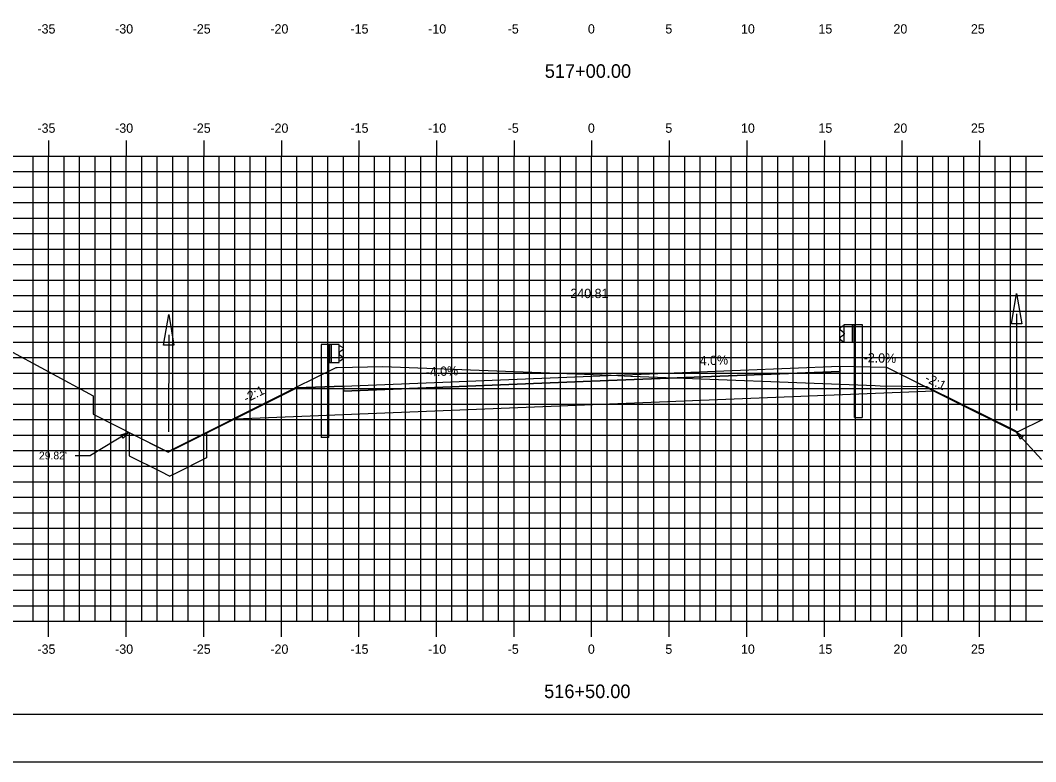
# Model space of a CAD drawing. Extents: x 1170543 to 1177585, y 609599 to 610623.
# Drawn here: x 1173546.2 to 1173611.6, y 609598.8 to 609646.6 of the extents above; entities that cross this region are included whole.
import ezdxf

# ---------------------------------------------------------------- set-up
doc = ezdxf.new("R2010")
doc.units = 0
for name, color, linetype in [('ANNOTATION', 7, 'Continuous'), ('BORDER', 7, 'Continuous'), ('D_Drainage_Ditch_Line', 7, 'Continuous'), ('D_Guardrail_Beam_Lt', 7, 'Continuous'), ('D_Guardrail_Beam_Rt', 7, 'Continuous'), ('D_Roadway_Centerline', 7, 'Continuous'), ('D_Roadway_Centerline_Text', 7, 'Continuous'), ('D_Roadway_Edge_Shoulder', 7, 'Continuous'), ('D_Roadway_Edge_TW', 7, 'Continuous'), ('D_Roadway_Pavement', 7, 'Continuous'), ('D_Roadway_SlopeLines', 7, 'Continuous'), ('D_Roadway_SubGrade', 7, 'Continuous'), ('H_V ANNOTATION', 7, 'Continuous'), ('MAJOR', 7, 'Continuous'), ('MINOR', 7, 'Continuous'), ('PATTERNING', 7, 'Continuous'), ('PLOT BOUNDARY', 7, 'Continuous'), ('S_Roadway_Centerline', 7, 'Continuous'), ('SHADING', 7, 'Continuous')]:
    doc.layers.add(name, color=color, linetype=linetype)

msp = doc.modelspace()

# ---------------------------------------------------------------- linework, layer by layer
at = {"layer": 'ANNOTATION'}
for p, q in [((1173553.175, 609620.052), (1173550.718, 609618.56)), ((1173553.202, 609620.039), (1173555.702, 609618.789)), ((1173558.202, 609620.039), (1173558.202, 609618.408)), ((1173610.412, 609620.062), (1173612.016, 609618.304)), ((1173549.718, 609618.56), (1173550.718, 609618.56)), ((1173558.202, 609618.408), (1173556.202, 609617.408)), ((1173556.202, 609617.408), (1173555.833, 609617.223))]:
    msp.add_line(p, q, dxfattribs=at)
for points in [[(1173552.682, 609619.9), (1173553.175, 609620.052), (1173552.812, 609619.686)], [(1173610.656, 609619.609), (1173610.412, 609620.062), (1173610.841, 609619.777)]]:
    msp.add_lwpolyline(points, close=True, dxfattribs=at)
msp.add_lwpolyline([(1173553.202, 609620.039), (1173553.202, 609618.539), (1173555.202, 609617.539), (1173555.833, 609617.223)], dxfattribs=at)
at = {"layer": 'BORDER'}
msp.add_line((1173508.017, 609601.872), (1173668.017, 609601.872), dxfattribs=at)
at = {"layer": 'D_Drainage_Ditch_Line'}
for p, q in [((1173610.412, 609627.705), (1173610.412, 609621.462)), ((1173555.756, 609626.331), (1173555.741, 609620.087))]:
    msp.add_line(p, q, dxfattribs=at)
for points in [[(1173610.74, 609627.049), (1173610.084, 609627.049), (1173610.412, 609629.017)], [(1173556.083, 609625.674), (1173555.427, 609625.675), (1173555.759, 609627.643)]]:
    msp.add_lwpolyline(points, close=True, dxfattribs=at)
at = {"layer": 'D_Guardrail_Beam_Lt'}
for p, q in [((1173565.588, 609625.725), (1173565.588, 609619.725)), ((1173566.059, 609625.725), (1173565.588, 609625.725)), ((1173566.746, 609625.725), (1173566.059, 609625.725)), ((1173566.059, 609625.725), (1173566.059, 609624.559)), ((1173566.121, 609625.725), (1173566.121, 609624.559)), ((1173566.226, 609625.725), (1173566.226, 609624.559)), ((1173566.746, 609624.559), (1173566.746, 609625.725)), ((1173566.746, 609625.642), (1173566.821, 609625.627)), ((1173566.836, 609625.621), (1173566.98, 609625.521)), ((1173566.751, 609625.177), (1173566.751, 609625.107)), ((1173566.98, 609625.378), (1173566.784, 609625.241)), ((1173566.784, 609625.042), (1173566.98, 609624.906)), ((1173566.98, 609624.763), (1173566.836, 609624.663)), ((1173566.059, 609624.559), (1173566.746, 609624.559)), ((1173566.08, 609619.725), (1173566.08, 609624.559)), ((1173566.821, 609624.656), (1173566.746, 609624.642)), ((1173566.08, 609619.725), (1173565.588, 609619.725))]:
    msp.add_line(p, q, dxfattribs=at)
for centre, major_axis, start_param, end_param in [((1173566.812, 609625.587), (0.0417, 0), 0.959931, 1.376053), ((1173566.93, 609625.449), (0.0877, 0), 5.323254, 7.243116), ((1173566.83, 609625.177), (-0.0789, 0), 5.323254, 6.283185), ((1173566.83, 609625.107), (-0.0789, 0), 6.283185, 7.243116), ((1173566.93, 609624.835), (0.0877, 0), 5.323254, 7.243116), ((1173566.812, 609624.697), (0.0417, 0), 4.907132, 5.323254)]:
    msp.add_ellipse(centre, major_axis=major_axis, ratio=0.995501, start_param=start_param, end_param=end_param, dxfattribs=at)
at = {"layer": 'D_Guardrail_Beam_Rt'}
for p, q in [((1173599.198, 609626.901), (1173599.055, 609626.801)), ((1173599.288, 609626.922), (1173599.214, 609626.907)), ((1173599.288, 609627.005), (1173599.976, 609627.005)), ((1173599.288, 609625.839), (1173599.288, 609627.005)), ((1173599.809, 609627.005), (1173599.809, 609625.839)), ((1173599.913, 609627.005), (1173599.913, 609625.839)), ((1173599.976, 609627.005), (1173600.446, 609627.005)), ((1173599.976, 609627.005), (1173599.976, 609625.839)), ((1173600.446, 609627.005), (1173600.446, 609621.005)), ((1173599.055, 609626.658), (1173599.25, 609626.521)), ((1173599.25, 609626.322), (1173599.055, 609626.186)), ((1173599.284, 609626.457), (1173599.284, 609626.387)), ((1173599.055, 609626.043), (1173599.198, 609625.943)), ((1173599.214, 609625.936), (1173599.288, 609625.922)), ((1173599.976, 609625.839), (1173599.288, 609625.839)), ((1173599.955, 609621.005), (1173599.955, 609625.839)), ((1173599.955, 609621.005), (1173600.446, 609621.005))]:
    msp.add_line(p, q, dxfattribs=at)
for centre, major_axis, start_param, end_param in [((1173599.105, 609626.729), (-0.0877, 0), 5.323254, 7.243116), ((1173599.222, 609626.867), (-0.0417, 0), 4.907132, 5.323254), ((1173599.105, 609626.115), (-0.0877, 0), 5.323254, 7.243116), ((1173599.205, 609626.457), (0.0789, 0), 0, 0.959931), ((1173599.205, 609626.387), (0.0789, 0), 5.323254, 6.283185), ((1173599.222, 609625.977), (-0.0417, 0), 0.959931, 1.376053)]:
    msp.add_ellipse(centre, major_axis=major_axis, ratio=0.995501, start_param=start_param, end_param=end_param, dxfattribs=at)
at = {"layer": 'D_Roadway_Centerline'}
msp.add_lwpolyline([(1173555.729, 609618.775), (1173558.945, 609620.383), (1173564.017, 609622.92), (1173567.017, 609623.04), (1173583.017, 609623.68), (1173599.017, 609624.32), (1173602.017, 609624.26), (1173606.005, 609622.266), (1173610.412, 609620.062)], dxfattribs=at)
at = {"layer": 'D_Roadway_Edge_Shoulder'}
for points in [[(1173599.017, 609624.32), (1173599.017, 609623.986)], [(1173567.017, 609623.04), (1173567.017, 609622.706)]]:
    msp.add_lwpolyline(points, dxfattribs=at)
at = {"layer": 'D_Roadway_Edge_TW'}
msp.add_lwpolyline([(1173567.017, 609622.706), (1173567.017, 609623.04), (1173583.017, 609623.68), (1173599.017, 609624.32), (1173599.017, 609623.986), (1173583.017, 609623.346)], close=True, dxfattribs=at)
at = {"layer": 'D_Roadway_Pavement'}
msp.add_lwpolyline([(1173567.017, 609622.706), (1173567.017, 609622.706), (1173583.017, 609623.346), (1173599.017, 609623.986), (1173599.017, 609623.986), (1173583.017, 609623.346)], close=True, dxfattribs=at)
for points in [[(1173599.017, 609623.986), (1173599.017, 609623.986)], [(1173599.017, 609623.986), (1173599.017, 609623.986)], [(1173567.017, 609622.706), (1173567.017, 609622.706)], [(1173567.017, 609622.706), (1173567.017, 609622.706)]]:
    msp.add_lwpolyline(points, dxfattribs=at)
at = {"layer": 'D_Roadway_SlopeLines'}
for p, q in [((1173610.468, 609620.09), (1173610.412, 609620.062)), ((1173555.675, 609618.802), (1173555.729, 609618.775))]:
    msp.add_line(p, q, dxfattribs=at)
for points in [[(1173602.017, 609624.26), (1173610.412, 609620.062)], [(1173564.017, 609622.92), (1173555.729, 609618.775)]]:
    msp.add_lwpolyline(points, dxfattribs=at)
at = {"layer": 'D_Roadway_SubGrade'}
for points in [[(1173599.017, 609622.486), (1173599.017, 609624.32), (1173602.017, 609624.26), (1173605.079, 609622.729)], [(1173567.017, 609621.206), (1173567.017, 609622.706), (1173583.017, 609623.346), (1173599.017, 609623.986), (1173599.017, 609622.486)], [(1173567.017, 609621.206), (1173567.017, 609623.04), (1173564.017, 609622.92), (1173560.032, 609620.927)]]:
    msp.add_lwpolyline(points, dxfattribs=at)
at = {"layer": 'MAJOR'}
for p, q in [((1173548.017, 609638.874), (1173548.017, 609637.872)), ((1173553.017, 609638.874), (1173553.017, 609637.872)), ((1173558.017, 609638.874), (1173558.017, 609637.872)), ((1173563.017, 609638.874), (1173563.017, 609637.872)), ((1173568.017, 609638.874), (1173568.017, 609637.872)), ((1173573.017, 609638.874), (1173573.017, 609637.872)), ((1173578.017, 609638.874), (1173578.017, 609637.872)), ((1173583.017, 609638.874), (1173583.017, 609637.872)), ((1173588.017, 609638.874), (1173588.017, 609637.872)), ((1173593.017, 609638.874), (1173593.017, 609637.872)), ((1173598.017, 609638.874), (1173598.017, 609637.872)), ((1173603.017, 609638.874), (1173603.017, 609637.872)), ((1173608.017, 609638.874), (1173608.017, 609637.872)), ((1173513.017, 609637.872), (1173653.017, 609637.872)), ((1173513.017, 609637.872), (1173653.017, 609637.872)), ((1173548.017, 609607.872), (1173548.017, 609637.872)), ((1173553.017, 609607.872), (1173553.017, 609637.872)), ((1173558.017, 609607.872), (1173558.017, 609637.872)), ((1173563.017, 609607.872), (1173563.017, 609637.872)), ((1173568.017, 609607.872), (1173568.017, 609637.872)), ((1173573.017, 609607.872), (1173573.017, 609637.872)), ((1173578.017, 609607.872), (1173578.017, 609637.872)), ((1173583.017, 609607.872), (1173583.017, 609637.872)), ((1173588.017, 609607.872), (1173588.017, 609637.872)), ((1173593.017, 609607.872), (1173593.017, 609637.872)), ((1173598.017, 609607.872), (1173598.017, 609637.872)), ((1173603.017, 609607.872), (1173603.017, 609637.872)), ((1173608.017, 609607.872), (1173608.017, 609637.872)), ((1173513.017, 609632.872), (1173653.017, 609632.872)), ((1173513.017, 609627.872), (1173653.017, 609627.872)), ((1173513.017, 609622.872), (1173653.017, 609622.872)), ((1173513.017, 609617.872), (1173653.017, 609617.872)), ((1173513.017, 609612.872), (1173653.017, 609612.872)), ((1173513.017, 609607.872), (1173653.017, 609607.872)), ((1173513.017, 609607.872), (1173653.017, 609607.872)), ((1173548.017, 609606.87), (1173548.017, 609607.872)), ((1173553.017, 609606.87), (1173553.017, 609607.872)), ((1173558.017, 609606.87), (1173558.017, 609607.872)), ((1173563.017, 609606.87), (1173563.017, 609607.872)), ((1173568.017, 609606.87), (1173568.017, 609607.872)), ((1173573.017, 609606.87), (1173573.017, 609607.872)), ((1173578.017, 609606.87), (1173578.017, 609607.872)), ((1173583.017, 609606.87), (1173583.017, 609607.872)), ((1173588.017, 609606.87), (1173588.017, 609607.872)), ((1173593.017, 609606.87), (1173593.017, 609607.872)), ((1173598.017, 609606.87), (1173598.017, 609607.872)), ((1173603.017, 609606.87), (1173603.017, 609607.872)), ((1173608.017, 609606.87), (1173608.017, 609607.872))]:
    msp.add_line(p, q, dxfattribs=at)
at = {"layer": 'MINOR'}
for p, q in [((1173547.017, 609607.872), (1173547.017, 609637.872)), ((1173549.017, 609607.872), (1173549.017, 609637.872)), ((1173550.017, 609607.872), (1173550.017, 609637.872)), ((1173551.017, 609607.872), (1173551.017, 609637.872)), ((1173552.017, 609607.872), (1173552.017, 609637.872)), ((1173554.017, 609607.872), (1173554.017, 609637.872)), ((1173555.017, 609607.872), (1173555.017, 609637.872)), ((1173556.017, 609607.872), (1173556.017, 609637.872)), ((1173557.017, 609607.872), (1173557.017, 609637.872)), ((1173559.017, 609607.872), (1173559.017, 609637.872)), ((1173560.017, 609607.872), (1173560.017, 609637.872)), ((1173561.017, 609607.872), (1173561.017, 609637.872)), ((1173562.017, 609607.872), (1173562.017, 609637.872)), ((1173564.017, 609607.872), (1173564.017, 609637.872)), ((1173565.017, 609607.872), (1173565.017, 609637.872)), ((1173566.017, 609607.872), (1173566.017, 609637.872)), ((1173567.017, 609607.872), (1173567.017, 609637.872)), ((1173569.017, 609607.872), (1173569.017, 609637.872)), ((1173570.017, 609607.872), (1173570.017, 609637.872)), ((1173571.017, 609607.872), (1173571.017, 609637.872)), ((1173572.017, 609607.872), (1173572.017, 609637.872)), ((1173574.017, 609607.872), (1173574.017, 609637.872)), ((1173575.017, 609607.872), (1173575.017, 609637.872)), ((1173576.017, 609607.872), (1173576.017, 609637.872)), ((1173577.017, 609607.872), (1173577.017, 609637.872)), ((1173579.017, 609607.872), (1173579.017, 609637.872)), ((1173580.017, 609607.872), (1173580.017, 609637.872)), ((1173581.017, 609607.872), (1173581.017, 609637.872)), ((1173582.017, 609607.872), (1173582.017, 609637.872)), ((1173584.017, 609607.872), (1173584.017, 609637.872)), ((1173585.017, 609607.872), (1173585.017, 609637.872)), ((1173586.017, 609607.872), (1173586.017, 609637.872)), ((1173587.017, 609607.872), (1173587.017, 609637.872)), ((1173589.017, 609607.872), (1173589.017, 609637.872)), ((1173590.017, 609607.872), (1173590.017, 609637.872)), ((1173591.017, 609607.872), (1173591.017, 609637.872)), ((1173592.017, 609607.872), (1173592.017, 609637.872)), ((1173594.017, 609607.872), (1173594.017, 609637.872)), ((1173595.017, 609607.872), (1173595.017, 609637.872)), ((1173596.017, 609607.872), (1173596.017, 609637.872)), ((1173597.017, 609607.872), (1173597.017, 609637.872)), ((1173599.017, 609607.872), (1173599.017, 609637.872)), ((1173600.017, 609607.872), (1173600.017, 609637.872)), ((1173601.017, 609607.872), (1173601.017, 609637.872)), ((1173602.017, 609607.872), (1173602.017, 609637.872)), ((1173604.017, 609607.872), (1173604.017, 609637.872)), ((1173605.017, 609607.872), (1173605.017, 609637.872)), ((1173606.017, 609607.872), (1173606.017, 609637.872)), ((1173607.017, 609607.872), (1173607.017, 609637.872)), ((1173609.017, 609607.872), (1173609.017, 609637.872)), ((1173610.017, 609607.872), (1173610.017, 609637.872)), ((1173611.017, 609607.872), (1173611.017, 609637.872)), ((1173513.017, 609636.872), (1173653.017, 609636.872)), ((1173513.017, 609635.872), (1173653.017, 609635.872)), ((1173513.017, 609634.872), (1173653.017, 609634.872)), ((1173513.017, 609633.872), (1173653.017, 609633.872)), ((1173513.017, 609631.872), (1173653.017, 609631.872)), ((1173513.017, 609630.872), (1173653.017, 609630.872)), ((1173513.017, 609629.872), (1173653.017, 609629.872)), ((1173513.017, 609628.872), (1173653.017, 609628.872)), ((1173513.017, 609626.872), (1173653.017, 609626.872)), ((1173513.017, 609625.872), (1173653.017, 609625.872)), ((1173513.017, 609624.872), (1173653.017, 609624.872)), ((1173513.017, 609623.872), (1173653.017, 609623.872)), ((1173513.017, 609621.872), (1173653.017, 609621.872)), ((1173513.017, 609620.872), (1173653.017, 609620.872)), ((1173513.017, 609619.872), (1173653.017, 609619.872)), ((1173513.017, 609618.872), (1173653.017, 609618.872)), ((1173513.017, 609616.872), (1173653.017, 609616.872)), ((1173513.017, 609615.872), (1173653.017, 609615.872)), ((1173513.017, 609614.872), (1173653.017, 609614.872)), ((1173513.017, 609613.872), (1173653.017, 609613.872)), ((1173513.017, 609611.872), (1173653.017, 609611.872)), ((1173513.017, 609610.872), (1173653.017, 609610.872)), ((1173513.017, 609609.872), (1173653.017, 609609.872)), ((1173513.017, 609608.872), (1173653.017, 609608.872))]:
    msp.add_line(p, q, dxfattribs=at)
at = {"layer": 'PATTERNING'}
msp.add_lwpolyline([(1173555.702, 609618.789), (1173557.702, 609619.789), (1173558.202, 609620.039)], dxfattribs=at)
at = {"layer": 'PLOT BOUNDARY'}
msp.add_lwpolyline([(1173499.924, 609598.813), (1173669.924, 609598.813), (1173669.924, 609708.813), (1173499.924, 609708.813)], close=True, dxfattribs=at)
at = {"layer": 'S_Roadway_Centerline'}
msp.add_lwpolyline([(1173542.304, 609627.048), (1173550.884, 609622.403), (1173550.892, 609621.465), (1173550.895, 609621.221), (1173555.201, 609619.041), (1173555.675, 609618.802), (1173563.824, 609622.879), (1173563.938, 609622.936), (1173566.553, 609624.243), (1173566.616, 609624.244), (1173569.556, 609624.305), (1173584.258, 609623.73), (1173584.26, 609623.73), (1173584.272, 609623.73), (1173585.554, 609623.68), (1173585.578, 609623.679), (1173601.287, 609623.069), (1173601.616, 609623.056), (1173604.549, 609623), (1173604.623, 609622.999), (1173604.714, 609622.954), (1173610.236, 609620.205), (1173610.468, 609620.09), (1173619.178, 609624.388)], dxfattribs=at)
at = {"layer": 'SHADING'}
msp.add_line((1173560.032, 609620.927), (1173605.079, 609622.729), dxfattribs=at)

# ---------------------------------------------------------------- texts
at = {"layer": 'ANNOTATION'}
for s, rotation, p in [('4.0%', 2.29061, (1173589.994, 609624.359)), ('-2.0%', 358.85424, (1173600.546, 609624.571)), ('-4.0%', 2.29061, (1173572.333, 609623.653)), ('-2:1', 333.43495, (1173604.444, 609623.36)), ('-2:1', 26.56505, (1173560.765, 609621.945))]:
    msp.add_text(s, height=0.6, rotation=rotation, dxfattribs=at).set_placement(p)
msp.add_text("29.82'", height=0.5, dxfattribs=at).set_placement((1173547.394, 609618.31))
at = {"layer": 'D_Roadway_Centerline'}
for s, p in [('C', (1173583.012, 609623.68)), ('L', (1173583.017, 609623.672))]:
    msp.add_text(s, height=0.0146, dxfattribs=at).set_placement(p)
at = {"layer": 'D_Roadway_Centerline_Text'}
msp.add_text('240.81', height=0.6, dxfattribs=at).set_placement((1173581.647, 609628.712))
at = {"layer": 'H_V ANNOTATION'}
for s, height, p in [('-35', 0.6, (1173547.297, 609645.772)), ('-30', 0.6, (1173552.305, 609645.772)), ('-25', 0.6, (1173557.303, 609645.772)), ('-20', 0.6, (1173562.311, 609645.772)), ('-15', 0.6, (1173567.474, 609645.772)), ('-10', 0.6, (1173572.482, 609645.772)), ('-5', 0.6, (1173577.608, 609645.772)), ('0', 0.6, (1173582.776, 609645.772)), ('5', 0.6, (1173587.768, 609645.772)), ('10', 0.6, (1173592.643, 609645.772)), ('15', 0.6, (1173597.635, 609645.772)), ('20', 0.6, (1173602.471, 609645.772)), ('25', 0.6, (1173607.463, 609645.772)), ('517+00.00', 0.875, (1173579.997, 609642.915)), ('-35', 0.6, (1173547.297, 609639.372)), ('-30', 0.6, (1173552.305, 609639.372)), ('-25', 0.6, (1173557.303, 609639.372)), ('-20', 0.6, (1173562.311, 609639.372)), ('-15', 0.6, (1173567.474, 609639.372)), ('-10', 0.6, (1173572.482, 609639.372)), ('-5', 0.6, (1173577.608, 609639.372)), ('0', 0.6, (1173582.776, 609639.372)), ('5', 0.6, (1173587.768, 609639.372)), ('10', 0.6, (1173592.643, 609639.372)), ('15', 0.6, (1173597.635, 609639.372)), ('20', 0.6, (1173602.471, 609639.372)), ('25', 0.6, (1173607.463, 609639.372)), ('-35', 0.6, (1173547.297, 609605.772)), ('-30', 0.6, (1173552.305, 609605.772)), ('-25', 0.6, (1173557.303, 609605.772)), ('-20', 0.6, (1173562.311, 609605.772)), ('-15', 0.6, (1173567.474, 609605.772)), ('-10', 0.6, (1173572.482, 609605.772)), ('-5', 0.6, (1173577.608, 609605.772)), ('0', 0.6, (1173582.776, 609605.772)), ('5', 0.6, (1173587.768, 609605.772)), ('10', 0.6, (1173592.643, 609605.772)), ('15', 0.6, (1173597.635, 609605.772)), ('20', 0.6, (1173602.471, 609605.772)), ('25', 0.6, (1173607.463, 609605.772)), ('516+50.00', 0.875, (1173579.958, 609602.915))]:
    msp.add_text(s, height=height, dxfattribs=at).set_placement(p)

doc.saveas('drawing.dxf')
